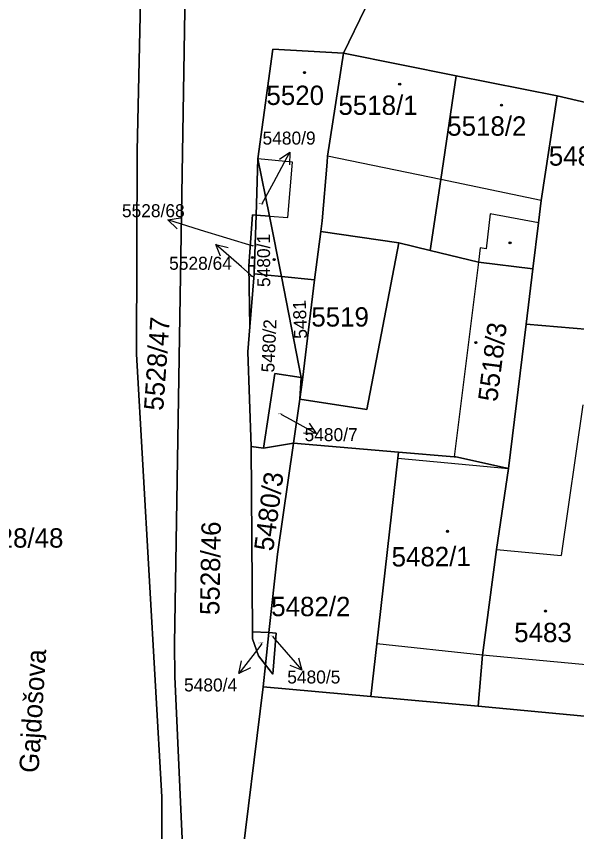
# Model space of a CAD drawing. Extents: x -596233 to -595156, y -1161235 to -1159375.
# Drawn here: x -595382.9 to -595333.7, y -1160955.1 to -1160883.5 of the extents above; entities that cross this region are included whole.
import ezdxf

# ---------------------------------------------------------------- set-up
doc = ezdxf.new("R2010")
doc.units = 0
for name, color, linetype in [('KN_CAR_KR', 7, 'Continuous'), ('KN_KULTURY', 7, 'Continuous'), ('KN_PARC_CIS_POM', 7, 'Continuous'), ('KN_PARC_CIS_POZ', 7, 'Continuous'), ('KN_PARC_CIS_STAV', 7, 'Continuous'), ('KN_PARC_PLOCHA', 7, 'Continuous'), ('KN_ULICE', 7, 'Continuous'), ('PARC_C_SIPKA', 7, 'Continuous'), ('parcely_l', 7, 'Continuous')]:
    doc.layers.add(name, color=color, linetype=linetype)

msp = doc.modelspace()

# ---------------------------------------------------------------- linework, layer by layer
at = {"layer": 'KN_CAR_KR'}
for points in [[(-595345.62, -1160897.85), (-595355.55, -1160895.8)], [(-595358.63, -1160896.32), (-595361.67, -1160896.04)], [(-595359.04, -1160901.19), (-595358.63, -1160896.32)], [(-595336.79, -1160899.68), (-595345.62, -1160897.85)], [(-595341.28, -1160900.87), (-595341.64, -1160903.92)], [(-595337.03, -1160901.66), (-595341.28, -1160900.87)], [(-595360.65, -1160901.07), (-595359.04, -1160901.19)], [(-595342.16, -1160903.86), (-595342.3, -1160905.1)], [(-595341.64, -1160903.92), (-595342.16, -1160903.86)], [(-595342.3, -1160905.1), (-595344.45, -1160922.19)], [(-595333.15, -1160917.62), (-595335.03, -1160930.85)], [(-595349.37, -1160922.31), (-595339.66, -1160923.21)], [(-595340.73, -1160930.33), (-595335.03, -1160930.85)], [(-595341.94, -1160939.61), (-595351.22, -1160938.62)], [(-595332.22, -1160940.52), (-595341.94, -1160939.61)]]:
    msp.add_lwpolyline(points, dxfattribs=at)
at = {"layer": 'KN_KULTURY'}
for centre, radius in [((-595357.57, -1160888.46), 0.09), ((-595357.57, -1160888.46), 0.0398), ((-595349.22, -1160889.47), 0.09), ((-595349.22, -1160889.47), 0.0398), ((-595340.29, -1160891.31), 0.09), ((-595340.29, -1160891.31), 0.0398), ((-595339.53, -1160903.41), 0.09), ((-595339.53, -1160903.41), 0.0398), ((-595362.15, -1160904.69), 0.09), ((-595362.15, -1160904.69), 0.0398), ((-595360.24, -1160904.88), 0.09), ((-595360.24, -1160904.88), 0.0398), ((-595342.53, -1160912.17), 0.09), ((-595342.53, -1160912.17), 0.0398), ((-595345.03, -1160928.74), 0.09), ((-595345.03, -1160928.74), 0.0398), ((-595336.42, -1160935.74), 0.09), ((-595336.42, -1160935.74), 0.0398)]:
    msp.add_circle(centre, radius, dxfattribs=at)
at = {"layer": 'KN_PARC_PLOCHA'}
for points in [[(-595371.43, -1160857.09), (-595372.27, -1160895.33), (-595372.32, -1160913.17), (-595370.09, -1160952.04), (-595370.13, -1160963.17), (-595367.4, -1160975.81), (-595366.36, -1160991.06), (-595367.26, -1160998.81), (-595368.78, -1160998.95), (-595367.51, -1161014.53), (-595367.52, -1161017.18), (-595366.94, -1161019.47), (-595365.64, -1161022.19), (-595365.09, -1161022.89), (-595370.64, -1161022.84), (-595391.04, -1161021.51)], [(-595367.4, -1160975.81), (-595368.96, -1160941.49), (-595368.99, -1160938.62), (-595367.9, -1160872.17)], [(-595350.35, -1160878.88), (-595354.16, -1160886.75), (-595360.37, -1160886.39), (-595361.67, -1160896.04), (-595361.83, -1160900.98), (-595362.13, -1160900.96), (-595362.46, -1160905.42), (-595362.37, -1160910.79), (-595362.54, -1160912.97), (-595362.27, -1160921.29), (-595362.15, -1160937.57), (-595362.15, -1160938.17), (-595361.62, -1160939.68), (-595361, -1160940.47), (-595361.2, -1160942.4), (-595363.29, -1160959.24)], [(-595286.7, -1160901.4), (-595292.53, -1160900.1), (-595298.27, -1160898.82), (-595307.46, -1160896.77), (-595316.8, -1160894.7), (-595328.76, -1160892.04), (-595335.39, -1160890.51), (-595344.25, -1160888.74), (-595354.16, -1160886.75), (-595350.35, -1160878.88)], [(-595282.26, -1160966.4), (-595297.07, -1160965.13), (-595306.69, -1160964.3), (-595325.34, -1160962.67), (-595344.02, -1160960.82), (-595350.42, -1160960.3), (-595363.29, -1160959.24), (-595361.2, -1160942.4), (-595351.74, -1160943.25), (-595342.33, -1160944.1), (-595332.7, -1160944.99), (-595323.25, -1160945.84), (-595304.61, -1160947.5), (-595299.06, -1160948), (-595293.57, -1160948.51), (-595281.31, -1160949.53)]]:
    msp.add_lwpolyline(points, dxfattribs=at)
for points in [[(-595367.93, -1160857.36), (-595367.97, -1160868.88), (-595369.03, -1160868.8), (-595369.03, -1160872.14), (-595367.9, -1160872.17), (-595368.99, -1160938.62), (-595368.96, -1160941.49), (-595367.4, -1160975.81), (-595370.13, -1160963.17), (-595370.09, -1160952.04), (-595372.32, -1160913.17), (-595372.27, -1160895.33), (-595371.43, -1160857.09)], [(-595354.16, -1160886.75), (-595355.55, -1160895.8), (-595355.59, -1160896.32), (-595356.02, -1160901.46), (-595356.14, -1160902.41), (-595356.69, -1160906.65), (-595359.58, -1160906.36), (-595360.65, -1160901.07), (-595361.67, -1160896.04), (-595360.37, -1160886.39)], [(-595344.25, -1160888.74), (-595345.62, -1160897.85), (-595346.55, -1160904.07), (-595349.3, -1160903.4), (-595356.14, -1160902.41), (-595356.02, -1160901.46), (-595355.59, -1160896.32), (-595355.55, -1160895.8), (-595354.16, -1160886.75)], [(-595335.39, -1160890.51), (-595336.79, -1160899.68), (-595337.03, -1160901.66), (-595337.52, -1160905.68), (-595342.3, -1160905.1), (-595346.55, -1160904.07), (-595345.62, -1160897.85), (-595344.25, -1160888.74)], [(-595328.76, -1160892.04), (-595330.25, -1160904.08), (-595331.23, -1160911.13), (-595338.11, -1160910.54), (-595337.52, -1160905.68), (-595337.03, -1160901.66), (-595336.79, -1160899.68), (-595335.39, -1160890.51)], [(-595360.65, -1160901.07), (-595361.83, -1160900.98), (-595361.67, -1160896.04)], [(-595361.83, -1160900.98), (-595361.99, -1160906.12), (-595362, -1160905.42), (-595362.46, -1160905.42), (-595362.13, -1160900.96)], [(-595360.65, -1160901.07), (-595359.58, -1160906.36), (-595361.99, -1160906.12), (-595361.83, -1160900.98)], [(-595349.3, -1160903.4), (-595352.09, -1160918.04), (-595357.98, -1160917.12), (-595357.74, -1160915.44), (-595356.69, -1160906.65), (-595356.14, -1160902.41)], [(-595346.55, -1160904.07), (-595342.3, -1160905.1), (-595337.52, -1160905.68), (-595338.11, -1160910.54), (-595339.66, -1160923.21), (-595344.3, -1160922.21), (-595344.45, -1160922.19), (-595349.31, -1160921.78), (-595358.54, -1160921.01), (-595357.98, -1160917.12), (-595352.09, -1160918.04), (-595349.3, -1160903.4)], [(-595361.99, -1160906.12), (-595362.37, -1160910.79), (-595362.46, -1160905.42), (-595362, -1160905.42)], [(-595359.58, -1160906.36), (-595357.88, -1160915.23), (-595360.17, -1160914.88), (-595361.17, -1160921.45), (-595362.27, -1160921.29), (-595362.54, -1160912.97), (-595362.37, -1160910.79), (-595361.99, -1160906.12)], [(-595356.69, -1160906.65), (-595357.74, -1160915.44), (-595357.98, -1160917.12), (-595357.88, -1160915.23), (-595359.58, -1160906.36)], [(-595331.23, -1160911.13), (-595331.42, -1160912.52), (-595332.08, -1160917.76), (-595329.52, -1160918.09), (-595330.03, -1160922.2), (-595330.63, -1160926.02), (-595331.83, -1160934.58), (-595331.68, -1160934.59), (-595332.22, -1160940.52), (-595332.7, -1160944.99), (-595342.33, -1160944.1), (-595341.94, -1160939.61), (-595340.73, -1160930.33), (-595339.66, -1160923.21), (-595338.11, -1160910.54)], [(-595357.88, -1160915.23), (-595357.98, -1160917.12), (-595358.54, -1160921.01), (-595361.17, -1160921.45), (-595360.17, -1160914.88)], [(-595360.71, -1160937.61), (-595362.15, -1160937.57), (-595362.27, -1160921.29), (-595361.17, -1160921.45), (-595358.54, -1160921.01), (-595359.94, -1160930.75)], [(-595349.31, -1160921.78), (-595349.37, -1160922.31), (-595351.22, -1160938.62), (-595351.74, -1160943.25), (-595361.2, -1160942.4), (-595361, -1160940.47), (-595360.37, -1160941.28), (-595360.06, -1160937.68), (-595360.71, -1160937.61), (-595359.94, -1160930.75), (-595358.54, -1160921.01)], [(-595339.66, -1160923.21), (-595340.73, -1160930.33), (-595341.94, -1160939.61), (-595342.33, -1160944.1), (-595351.74, -1160943.25), (-595351.22, -1160938.62), (-595349.37, -1160922.31), (-595349.31, -1160921.78), (-595344.45, -1160922.19), (-595344.3, -1160922.21)], [(-595360.71, -1160937.61), (-595361, -1160940.47), (-595361.62, -1160939.68), (-595362.15, -1160938.17), (-595362.15, -1160937.57)], [(-595361, -1160940.47), (-595360.71, -1160937.61), (-595360.06, -1160937.68), (-595360.37, -1160941.28)]]:
    msp.add_lwpolyline(points, close=True, dxfattribs=at)
at = {"layer": 'PARC_C_SIPKA'}
for points in [[(-595361.33, -1160900.01), (-595360.28, -1160898.07), (-595358.8491, -1160895.4332)], [(-595359.7655, -1160896.0737), (-595358.8491, -1160895.4332), (-595358.8866, -1160896.5506)], [(-595368.7684, -1160902.1659), (-595369.5757, -1160901.3925), (-595368.4725, -1160901.2107)], [(-595362.09, -1160903.71), (-595366.71, -1160902.28), (-595369.5757, -1160901.3925)], [(-595364.9448, -1160904.5801), (-595365.3686, -1160903.5455), (-595364.2866, -1160903.8272)], [(-595362.11, -1160906.4), (-595363.11, -1160905.52), (-595365.3686, -1160903.5455)], [(-595359.64, -1160918.45), (-595359.17, -1160918.71), (-595356.5431, -1160920.159)], [(-595357.1773, -1160919.2382), (-595356.5431, -1160920.159), (-595357.6603, -1160920.1138)], [(-595360.39, -1160937.96), (-595359.78, -1160938.67), (-595357.8126, -1160940.9348)], [(-595361.31, -1160938.58), (-595361.5, -1160938.84), (-595363.3318, -1160941.2159)], [(-595362.3252, -1160940.7292), (-595363.3318, -1160941.2159), (-595363.1171, -1160940.1186)], [(-595358.0909, -1160939.852), (-595357.8126, -1160940.9348), (-595358.8459, -1160940.5078)]]:
    msp.add_lwpolyline(points, dxfattribs=at)
at = {"layer": 'parcely_l'}
for points in [[(-595371.43, -1160857.09), (-595372.27, -1160895.33), (-595372.32, -1160913.17), (-595370.09, -1160952.04), (-595370.13, -1160963.17), (-595367.4, -1160975.81)], [(-595367.9, -1160872.17), (-595368.99, -1160938.62), (-595368.96, -1160941.49), (-595367.4, -1160975.81)], [(-595354.16, -1160886.75), (-595350.35, -1160878.88), (-595350.29, -1160878.33), (-595343.87, -1160877.94)], [(-595361.67, -1160896.04), (-595360.37, -1160886.39), (-595354.16, -1160886.75)], [(-595354.16, -1160886.75), (-595355.55, -1160895.8), (-595355.59, -1160896.32), (-595356.02, -1160901.46), (-595356.14, -1160902.41)], [(-595344.25, -1160888.74), (-595354.16, -1160886.75)], [(-595344.25, -1160888.74), (-595345.62, -1160897.85), (-595346.55, -1160904.07)], [(-595335.39, -1160890.51), (-595344.25, -1160888.74)], [(-595337.52, -1160905.68), (-595337.03, -1160901.66), (-595336.79, -1160899.68), (-595335.39, -1160890.51)], [(-595328.76, -1160892.04), (-595335.39, -1160890.51)], [(-595361.83, -1160900.98), (-595361.67, -1160896.04)], [(-595360.65, -1160901.07), (-595361.67, -1160896.04)], [(-595362.46, -1160905.42), (-595362.13, -1160900.96), (-595361.83, -1160900.98)], [(-595361.99, -1160906.12), (-595361.83, -1160900.98)], [(-595361.83, -1160900.98), (-595360.65, -1160901.07)], [(-595360.65, -1160901.07), (-595359.58, -1160906.36)], [(-595356.14, -1160902.41), (-595356.69, -1160906.65)], [(-595356.14, -1160902.41), (-595349.3, -1160903.4)], [(-595349.3, -1160903.4), (-595352.09, -1160918.04), (-595357.98, -1160917.12)], [(-595346.55, -1160904.07), (-595349.3, -1160903.4)], [(-595346.55, -1160904.07), (-595342.3, -1160905.1), (-595337.52, -1160905.68)], [(-595362.37, -1160910.79), (-595362.46, -1160905.42)], [(-595362.46, -1160905.42), (-595362, -1160905.42), (-595361.99, -1160906.12)], [(-595338.11, -1160910.54), (-595337.52, -1160905.68)], [(-595361.99, -1160906.12), (-595362.37, -1160910.79)], [(-595359.58, -1160906.36), (-595361.99, -1160906.12)], [(-595357.88, -1160915.23), (-595359.58, -1160906.36)], [(-595359.58, -1160906.36), (-595356.69, -1160906.65)], [(-595356.69, -1160906.65), (-595357.74, -1160915.44), (-595357.98, -1160917.12)], [(-595362.27, -1160921.29), (-595362.54, -1160912.97), (-595362.37, -1160910.79)], [(-595339.66, -1160923.21), (-595338.11, -1160910.54)], [(-595338.11, -1160910.54), (-595331.23, -1160911.13)], [(-595361.17, -1160921.45), (-595360.17, -1160914.88), (-595357.88, -1160915.23)], [(-595357.98, -1160917.12), (-595357.88, -1160915.23)], [(-595357.98, -1160917.12), (-595358.54, -1160921.01)], [(-595361.17, -1160921.45), (-595362.27, -1160921.29)], [(-595362.15, -1160937.57), (-595362.27, -1160921.29)], [(-595358.54, -1160921.01), (-595361.17, -1160921.45)], [(-595360.71, -1160937.61), (-595359.94, -1160930.75), (-595358.54, -1160921.01)], [(-595358.54, -1160921.01), (-595349.31, -1160921.78)], [(-595351.74, -1160943.25), (-595351.22, -1160938.62), (-595349.37, -1160922.31), (-595349.31, -1160921.78)], [(-595349.31, -1160921.78), (-595344.45, -1160922.19), (-595344.3, -1160922.21), (-595339.66, -1160923.21)], [(-595339.66, -1160923.21), (-595340.73, -1160930.33), (-595341.94, -1160939.61), (-595342.33, -1160944.1)], [(-595361, -1160940.47), (-595361.62, -1160939.68), (-595362.15, -1160938.17), (-595362.15, -1160937.57)], [(-595362.15, -1160937.57), (-595360.71, -1160937.61)], [(-595361, -1160940.47), (-595360.71, -1160937.61)], [(-595360.71, -1160937.61), (-595360.06, -1160937.68), (-595360.37, -1160941.28), (-595361, -1160940.47)], [(-595361.2, -1160942.4), (-595361, -1160940.47)], [(-595363.29, -1160959.24), (-595361.2, -1160942.4)], [(-595351.74, -1160943.25), (-595361.2, -1160942.4)], [(-595342.33, -1160944.1), (-595351.74, -1160943.25)], [(-595332.7, -1160944.99), (-595342.33, -1160944.1)]]:
    msp.add_lwpolyline(points, dxfattribs=at)

# ---------------------------------------------------------------- texts
at = {"layer": 'KN_PARC_CIS_POM'}
for s, p in [('5480/9', (-595361.6133, -1160900.01)), ('5528/68', (-595362.2233, -1160903.71)), ('5528/64', (-595362.4433, -1160906.4)), ('5480/7', (-595359.9233, -1160918.45)), ('5480/5', (-595360.6733, -1160937.96)), ('5480/4', (-595361.5933, -1160938.58))]:
    msp.add_text(s, height=0.1, dxfattribs=at).set_placement(p)
at = {"layer": 'KN_PARC_CIS_POZ'}
for s, height, p in [('5480/9', 1.14, (-595361.26, -1160894.78)), ('5484', 1.7, (-595336.1266, -1160896.63)), ('5528/64', 1.14, (-595369.46, -1160905.77)), ('5519', 1.7, (-595356.9766, -1160910.76)), ('5480/7', 1.14, (-595357.57, -1160920.82)), ('5528/48', 1.7, (-595386.9566, -1160930.17)), ('5482/2', 1.7, (-595360.4966, -1160936.19))]:
    msp.add_text(s, height=height, dxfattribs=at).set_placement(p)
for s, height, rotation, p in [('5481', 1.14, 92.161648, (-595357.3412, -1160911.8085)), ('5528/47', 1.7, 85.923302, (-595369.9828, -1160918.1823)), ('5480/3', 1.7, 82.335423, (-595360.3324, -1160930.5436)), ('5528/46', 1.7, 89.060115, (-595365.053, -1160936.1058))]:
    msp.add_text(s, height=height, rotation=rotation, dxfattribs=at).set_placement(p)
at = {"layer": 'KN_PARC_CIS_STAV'}
for s, height, p in [('5520', 1.7, (-595360.9166, -1160891.3)), ('5518/1', 1.7, (-595354.5966, -1160892.17)), ('5518/2', 1.7, (-595345.0466, -1160894)), ('5528/68', 1.14, (-595373.6028, -1160901.1541)), ('5483', 1.7, (-595339.1666, -1160938.47)), ('5480/5', 1.14, (-595359.09, -1160942.1)), ('5480/4', 1.14, (-595368.15, -1160942.8))]:
    msp.add_text(s, height=height, dxfattribs=at).set_placement(p)
for s, height, rotation, p in [('5480/1', 1.14, 90.379104, (-595360.5818, -1160907.2849)), ('5480/2', 1.14, 87.532278, (-595360.2291, -1160914.807)), ('5518/3', 1.7, 82.809053, (-595340.6629, -1160917.4187)), ('5482/1', 1.7, 0.360152, (-595349.9265, -1160931.8303))]:
    msp.add_text(s, height=height, rotation=rotation, dxfattribs=at).set_placement(p)
at = {"layer": 'KN_ULICE'}
msp.add_text('Gajdošova', height=1.7, rotation=86.401147, dxfattribs=at).set_placement((-595380.9324, -1160949.9921))

doc.saveas('drawing.dxf')
